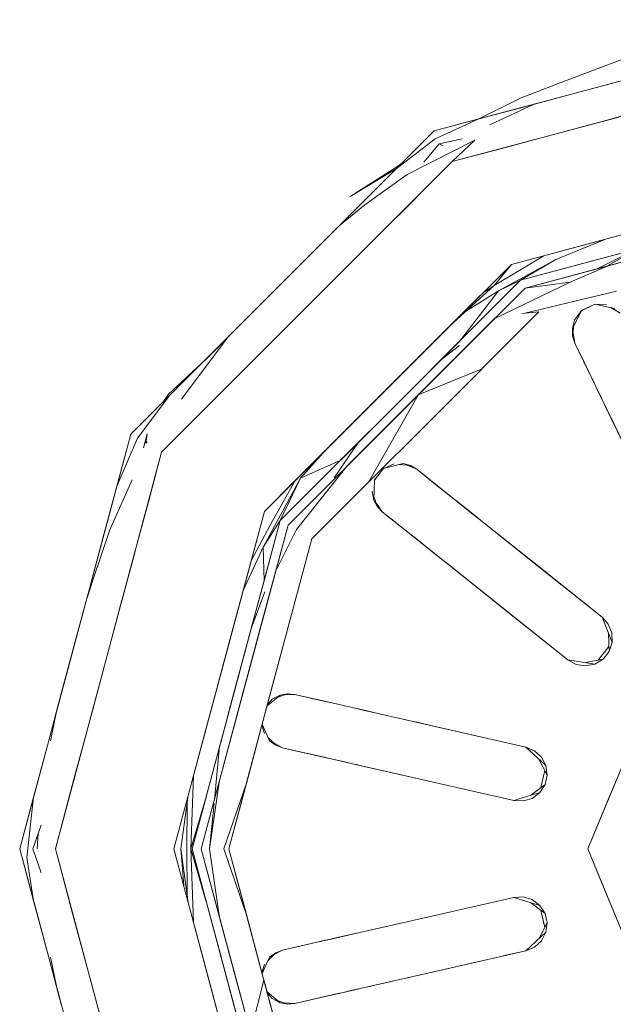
# Model space of a CAD drawing. Header units: millimetres. Extents: x 2 to 902, y -447 to 199.
# Tile 913 of 1056: x 69.3642 to 69.4293, y 146.4075 to 146.5154. Entities that reach past the tile are written whole.
import ezdxf

# ---------------------------------------------------------------- set-up
doc = ezdxf.new("R2010")
doc.units = ezdxf.units.MM
doc.header["$MEASUREMENT"] = 0
doc.layers.add('IFC-Elemento de mobília-Contorno', color=152, linetype='Continuous', lineweight=5)

msp = doc.modelspace()

# ---------------------------------------------------------------- linework, layer by layer
at = {"layer": 'IFC-Elemento de mobília-Contorno', "color": 7, "lineweight": 5}
for p, q in [((69.40964, 146.50323), (69.45509, 146.51541)), ((69.40964, 146.50323), (69.45509, 146.51541)), ((69.4116, 146.49985), (69.45509, 146.5115)), ((69.4116, 146.49985), (69.45509, 146.5115)), ((69.42391, 146.50868), (69.43179, 146.51164)), ((69.42917, 146.50846), (69.43565, 146.5102)), ((69.42917, 146.50846), (69.43565, 146.5102)), ((69.41916, 146.50685), (69.42391, 146.50868)), ((69.42429, 146.50715), (69.42917, 146.50846)), ((69.42429, 146.50715), (69.42917, 146.50846)), ((69.41453, 146.50454), (69.42429, 146.50715)), ((69.41453, 146.50454), (69.41916, 146.50685)), ((69.41941, 146.50584), (69.42429, 146.50715)), ((69.41941, 146.50584), (69.42429, 146.50715)), ((69.41453, 146.50454), (69.41941, 146.50584)), ((69.41453, 146.50454), (69.41941, 146.50584)), ((69.41574, 146.50389), (69.42059, 146.50616)), ((69.41574, 146.50389), (69.42059, 146.50616)), ((69.4279, 146.50421), (69.43334, 146.50568)), ((69.4279, 146.50421), (69.43334, 146.50568)), ((69.40964, 146.50323), (69.41453, 146.50454)), ((69.40964, 146.50323), (69.41453, 146.50454)), ((69.40975, 146.50235), (69.41453, 146.50454)), ((69.40975, 146.50235), (69.41453, 146.50454)), ((69.42247, 146.50276), (69.4279, 146.50421)), ((69.42247, 146.50276), (69.4279, 146.50421)), ((69.37637, 146.46996), (69.40964, 146.50323)), ((69.37637, 146.46996), (69.40964, 146.50323)), ((69.40548, 146.49907), (69.40964, 146.50323)), ((69.40548, 146.49907), (69.40964, 146.50323)), ((69.40546, 146.49905), (69.40975, 146.50235)), ((69.40546, 146.49905), (69.40975, 146.50235)), ((69.40667, 146.49845), (69.41407, 146.50222)), ((69.40667, 146.49845), (69.41407, 146.50222)), ((69.41019, 146.50182), (69.41271, 146.50235)), ((69.41019, 146.50182), (69.41271, 146.50235)), ((69.4116, 146.49985), (69.41407, 146.50222)), ((69.4116, 146.49985), (69.41407, 146.50222)), ((69.41703, 146.5013), (69.42247, 146.50276)), ((69.41703, 146.5013), (69.42247, 146.50276)), ((69.40848, 146.4998), (69.41019, 146.50182)), ((69.40848, 146.4998), (69.41019, 146.50182)), ((69.41019, 146.50182), (69.4106, 146.50158)), ((69.4116, 146.49985), (69.41703, 146.5013)), ((69.4116, 146.49985), (69.41703, 146.5013)), ((69.37975, 146.468), (69.4116, 146.49985)), ((69.37975, 146.468), (69.4116, 146.49985)), ((69.40043, 146.49603), (69.40554, 146.4993)), ((69.40043, 146.49603), (69.40548, 146.49907)), ((69.4013, 146.49489), (69.40548, 146.49907)), ((69.40132, 146.49492), (69.40548, 146.49907)), ((69.40554, 146.4993), (69.40618, 146.49976)), ((69.40204, 146.4951), (69.40667, 146.49845)), ((69.40204, 146.4951), (69.40667, 146.49845)), ((69.4181, 146.48859), (69.45509, 146.4985)), ((69.40363, 146.49189), (69.40761, 146.49586)), ((69.40363, 146.49189), (69.40761, 146.49586)), ((69.4181, 146.48859), (69.44769, 146.49652)), ((69.39924, 146.49284), (69.40204, 146.4951)), ((69.39924, 146.49284), (69.40204, 146.4951)), ((69.41959, 146.48599), (69.45509, 146.4955)), ((69.41959, 146.48599), (69.45509, 146.4955)), ((69.42734, 146.49107), (69.4366, 146.49355)), ((69.42734, 146.49107), (69.4366, 146.49355)), ((69.4191, 146.48686), (69.4431, 146.49329)), ((69.4191, 146.48686), (69.4431, 146.49329)), ((69.4191, 146.48686), (69.44143, 146.49285)), ((69.4191, 146.48686), (69.44143, 146.49285)), ((69.39965, 146.4879), (69.40363, 146.49189)), ((69.39965, 146.4879), (69.40363, 146.49189)), ((69.4191, 146.48686), (69.43709, 146.49168)), ((69.42295, 146.48912), (69.42833, 146.49133)), ((69.4281, 146.48927), (69.43709, 146.49168)), ((69.4281, 146.48927), (69.43709, 146.49168)), ((69.4181, 146.48859), (69.42734, 146.49107)), ((69.4181, 146.48859), (69.42734, 146.49107)), ((69.42749, 146.4881), (69.43186, 146.49028)), ((69.42847, 146.48836), (69.43734, 146.49075)), ((69.42847, 146.48836), (69.43734, 146.49075)), ((69.42847, 146.48836), (69.43201, 146.49032)), ((69.41621, 146.48629), (69.42165, 146.48954)), ((69.41621, 146.48629), (69.42165, 146.48954)), ((69.41667, 146.48569), (69.42295, 146.48912)), ((69.41667, 146.48569), (69.42295, 146.48912)), ((69.4191, 146.48686), (69.4281, 146.48927)), ((69.4191, 146.48686), (69.4281, 146.48927)), ((69.4191, 146.48686), (69.42295, 146.48912)), ((69.4191, 146.48686), (69.42295, 146.48912)), ((69.39101, 146.4615), (69.4181, 146.48859)), ((69.39101, 146.4615), (69.4181, 146.48859)), ((69.41132, 146.48182), (69.4181, 146.48859)), ((69.41132, 146.48182), (69.4181, 146.48859)), ((69.41621, 146.48629), (69.4181, 146.48859)), ((69.41621, 146.48629), (69.4181, 146.48859)), ((69.41959, 146.48599), (69.42847, 146.48836)), ((69.41959, 146.48599), (69.42847, 146.48836)), ((69.42455, 146.48663), (69.42851, 146.48837)), ((69.42455, 146.48663), (69.42851, 146.48837)), ((69.39567, 146.48392), (69.39965, 146.4879)), ((69.39567, 146.48392), (69.39965, 146.4879)), ((69.39361, 146.46), (69.41959, 146.48599)), ((69.39361, 146.46), (69.41959, 146.48599)), ((69.40592, 146.47368), (69.4191, 146.48686)), ((69.40592, 146.47368), (69.4191, 146.48686)), ((69.41132, 146.48182), (69.41621, 146.48629)), ((69.41132, 146.48182), (69.41621, 146.48629)), ((69.4125, 146.48027), (69.4191, 146.48686)), ((69.4125, 146.48027), (69.4191, 146.48686)), ((69.41287, 146.48064), (69.4191, 146.48686)), ((69.4131, 146.4795), (69.41959, 146.48599)), ((69.4131, 146.4795), (69.41959, 146.48599)), ((69.41499, 146.48548), (69.41621, 146.48629)), ((69.41622, 146.48261), (69.42455, 146.48663)), ((69.41625, 146.48263), (69.41959, 146.48599)), ((69.41625, 146.48263), (69.41959, 146.48599)), ((69.41667, 146.48569), (69.4191, 146.48686)), ((69.41667, 146.48569), (69.4191, 146.48686)), ((69.41959, 146.48599), (69.42455, 146.48663)), ((69.4125, 146.48027), (69.41667, 146.48569)), ((69.41308, 146.48343), (69.41667, 146.48569)), ((69.41958, 146.48325), (69.4296, 146.48566)), ((69.41958, 146.48325), (69.4296, 146.48566)), ((69.39169, 146.47995), (69.39567, 146.48392)), ((69.39169, 146.47995), (69.39567, 146.48392)), ((69.42578, 146.48352), (69.42724, 146.48421)), ((69.42578, 146.48352), (69.42724, 146.48421)), ((69.42578, 146.48351), (69.42688, 146.48405)), ((69.42723, 146.48421), (69.42939, 146.48377)), ((69.42723, 146.48421), (69.42939, 146.48377)), ((69.42723, 146.48421), (69.42851, 146.48417)), ((69.42903, 146.48385), (69.43003, 146.48323)), ((69.42903, 146.48384), (69.43003, 146.48323)), ((69.40866, 146.47093), (69.4211, 146.48337)), ((69.40866, 146.47093), (69.4211, 146.48337)), ((69.41388, 146.48028), (69.41625, 146.48263)), ((69.41388, 146.48028), (69.41625, 146.48263)), ((69.41619, 146.48258), (69.41625, 146.48263)), ((69.41619, 146.48258), (69.41625, 146.48263)), ((69.41924, 146.48322), (69.4211, 146.48337)), ((69.41958, 146.48325), (69.4211, 146.48337)), ((69.42478, 146.48156), (69.42578, 146.48351)), ((69.42478, 146.48156), (69.42578, 146.48351)), ((69.42502, 146.48249), (69.42578, 146.48352)), ((69.42502, 146.48249), (69.42578, 146.48352)), ((69.38469, 146.47828), (69.38884, 146.48244)), ((69.38469, 146.47828), (69.38884, 146.48244)), ((69.40455, 146.47504), (69.41132, 146.48182)), ((69.40455, 146.47504), (69.41132, 146.48182)), ((69.42478, 146.48156), (69.42502, 146.48249)), ((69.42478, 146.48156), (69.42502, 146.48249)), ((69.42478, 146.48156), (69.42481, 146.48071)), ((69.42478, 146.48156), (69.42481, 146.48071)), ((69.42481, 146.48071), (69.42495, 146.48191)), ((69.42481, 146.48071), (69.42495, 146.4819)), ((69.38194, 146.47383), (69.38693, 146.48051)), ((69.38194, 146.47383), (69.38692, 146.4805)), ((69.42481, 146.48071), (69.42506, 146.47996)), ((69.42481, 146.48071), (69.42506, 146.47996)), ((69.42486, 146.4811), (69.42506, 146.47996)), ((69.42486, 146.4811), (69.42506, 146.47996)), ((69.40592, 146.47368), (69.4125, 146.48027)), ((69.40592, 146.47368), (69.4125, 146.48027)), ((69.4066, 146.47299), (69.4131, 146.4795)), ((69.4066, 146.47299), (69.4131, 146.4795)), ((69.41037, 146.47813), (69.41241, 146.47969)), ((69.42506, 146.47996), (69.42716, 146.4756)), ((69.42506, 146.47996), (69.42611, 146.47778)), ((69.42506, 146.47996), (69.42649, 146.47699)), ((69.42506, 146.47996), (69.42584, 146.47834)), ((69.42506, 146.47996), (69.42611, 146.47778)), ((69.42506, 146.47996), (69.42716, 146.4756)), ((69.42506, 146.47996), (69.42649, 146.47699)), ((69.42506, 146.47996), (69.42584, 146.47834)), ((69.42584, 146.47834), (69.42655, 146.47686)), ((69.42584, 146.47834), (69.42655, 146.47686)), ((69.38049, 146.47435), (69.38469, 146.47828)), ((69.42611, 146.47778), (69.42716, 146.4756)), ((69.42611, 146.47778), (69.42716, 146.4756)), ((69.40788, 146.47427), (69.41488, 146.47715)), ((69.38373, 146.47199), (69.38771, 146.47596)), ((69.38373, 146.47199), (69.38771, 146.47596)), ((69.42692, 146.47609), (69.42703, 146.47586)), ((69.42692, 146.47608), (69.42703, 146.47586)), ((69.42697, 146.476), (69.42703, 146.47586)), ((69.42703, 146.47586), (69.42716, 146.4756)), ((69.42703, 146.47586), (69.42707, 146.47579)), ((69.42703, 146.47586), (69.42757, 146.47475)), ((69.42703, 146.47586), (69.42757, 146.47475)), ((69.42716, 146.4756), (69.4275, 146.47489)), ((69.42716, 146.4756), (69.4275, 146.47489)), ((69.37712, 146.46952), (69.38053, 146.47412)), ((69.37712, 146.46952), (69.38053, 146.47412)), ((69.37987, 146.47346), (69.38049, 146.47435)), ((69.39778, 146.46828), (69.40455, 146.47504)), ((69.39778, 146.46828), (69.40455, 146.47504)), ((69.40244, 146.46471), (69.40787, 146.47426)), ((69.4275, 146.47489), (69.42794, 146.47397)), ((69.4275, 146.47489), (69.42794, 146.47397)), ((69.42757, 146.47475), (69.4282, 146.47343)), ((69.42757, 146.47475), (69.42847, 146.47288)), ((69.42757, 146.47475), (69.4282, 146.47343)), ((69.39274, 146.4605), (69.40592, 146.47368)), ((69.39274, 146.4605), (69.40592, 146.47368)), ((69.39933, 146.46709), (69.40592, 146.47368)), ((69.39933, 146.46709), (69.40592, 146.47368)), ((69.4001, 146.4665), (69.4066, 146.47299)), ((69.4001, 146.4665), (69.4066, 146.47299)), ((69.42794, 146.47397), (69.42855, 146.47271)), ((69.42794, 146.47397), (69.42847, 146.47288)), ((69.42811, 146.47364), (69.42839, 146.47304)), ((69.4282, 146.47343), (69.42891, 146.47198)), ((69.4282, 146.47343), (69.42891, 146.47198)), ((69.42839, 146.47305), (69.42904, 146.47168)), ((69.42839, 146.47305), (69.42904, 146.47168)), ((69.37975, 146.468), (69.38373, 146.47199)), ((69.37975, 146.468), (69.38373, 146.47199)), ((69.42891, 146.47198), (69.43262, 146.46425)), ((69.42891, 146.47198), (69.43262, 146.46425)), ((69.40244, 146.46471), (69.40866, 146.47093)), ((69.40244, 146.46471), (69.40866, 146.47093)), ((69.42904, 146.47168), (69.43269, 146.46411)), ((69.42904, 146.47168), (69.43269, 146.46411)), ((69.36419, 146.42451), (69.37637, 146.46996)), ((69.36419, 146.42451), (69.37637, 146.46996)), ((69.37484, 146.46427), (69.37637, 146.46996)), ((69.37484, 146.46427), (69.37637, 146.46996)), ((69.37777, 146.46847), (69.37815, 146.47001)), ((69.37777, 146.46847), (69.37815, 146.47001)), ((69.37802, 146.469), (69.37815, 146.47001)), ((69.37802, 146.469), (69.37815, 146.47001)), ((69.37484, 146.46427), (69.37712, 146.46952)), ((69.37484, 146.46427), (69.37712, 146.46952)), ((69.37802, 146.469), (69.37817, 146.46915)), ((69.37802, 146.469), (69.37817, 146.46914)), ((69.39868, 146.46517), (69.40133, 146.46909)), ((69.3681, 146.42451), (69.37975, 146.468)), ((69.3681, 146.42451), (69.37975, 146.468)), ((69.3783, 146.46256), (69.37975, 146.468)), ((69.3783, 146.46256), (69.37975, 146.468)), ((69.39439, 146.46489), (69.39778, 146.46828)), ((69.39439, 146.46489), (69.39778, 146.46828)), ((69.39496, 146.46515), (69.39778, 146.46828)), ((69.39496, 146.46515), (69.39778, 146.46828)), ((69.39274, 146.4605), (69.39933, 146.46709)), ((69.39274, 146.4605), (69.39933, 146.46709)), ((69.39274, 146.4605), (69.39933, 146.46709)), ((69.39454, 146.45952), (69.4001, 146.4665)), ((69.39454, 146.45952), (69.4001, 146.4665)), ((69.39496, 146.46515), (69.39933, 146.46709)), ((69.40408, 146.46621), (69.40622, 146.46676)), ((69.40408, 146.46621), (69.40622, 146.46676)), ((69.40409, 146.46621), (69.40525, 146.46672)), ((69.40409, 146.46621), (69.40525, 146.46672)), ((69.40583, 146.46666), (69.40704, 146.46654)), ((69.40583, 146.46666), (69.40704, 146.46654)), ((69.40622, 146.46676), (69.40704, 146.46654)), ((69.40622, 146.46676), (69.40704, 146.46654)), ((69.40665, 146.46658), (69.40771, 146.46613)), ((69.40665, 146.46658), (69.40771, 146.46613)), ((69.40704, 146.46654), (69.40771, 146.46613)), ((69.40704, 146.46654), (69.40771, 146.46613)), ((69.40308, 146.46496), (69.40409, 146.46621)), ((69.40308, 146.46496), (69.40409, 146.46621)), ((69.40308, 146.46495), (69.4037, 146.46573)), ((69.40771, 146.46613), (69.4115, 146.46311)), ((69.40771, 146.46613), (69.4096, 146.46461)), ((69.40771, 146.46613), (69.4096, 146.46461)), ((69.40771, 146.46613), (69.4115, 146.46311)), ((69.37404, 146.4594), (69.37653, 146.46496)), ((69.37404, 146.4594), (69.37653, 146.46496)), ((69.39089, 146.45757), (69.39496, 146.46515)), ((69.39089, 146.45757), (69.39496, 146.46515)), ((69.39101, 146.4615), (69.39439, 146.46489)), ((69.39101, 146.4615), (69.39439, 146.46489)), ((69.39168, 146.46006), (69.39439, 146.46489)), ((69.39168, 146.46006), (69.39439, 146.46489)), ((69.39274, 146.4605), (69.39496, 146.46515)), ((69.39274, 146.4605), (69.39496, 146.46515)), ((69.39622, 146.45849), (69.40244, 146.46471)), ((69.39622, 146.45849), (69.40244, 146.46471)), ((69.40302, 146.46275), (69.40308, 146.46495)), ((69.40302, 146.46275), (69.40308, 146.46495)), ((69.4096, 146.46461), (69.4115, 146.46311)), ((69.4096, 146.46461), (69.4115, 146.46311)), ((69.37332, 146.45859), (69.37484, 146.46427)), ((69.37332, 146.45859), (69.37484, 146.46427)), ((69.40284, 146.46371), (69.40302, 146.46275)), ((69.40284, 146.46371), (69.40302, 146.46275)), ((69.41055, 146.46387), (69.41127, 146.46329)), ((69.41055, 146.46386), (69.41127, 146.46329)), ((69.41127, 146.46329), (69.41223, 146.46252)), ((69.41127, 146.46329), (69.41337, 146.46161)), ((69.41127, 146.46329), (69.41223, 146.46252)), ((69.41127, 146.46329), (69.41291, 146.46198)), ((69.37678, 146.45693), (69.3783, 146.46256)), ((69.37678, 146.45693), (69.3783, 146.46256)), ((69.40302, 146.46275), (69.40342, 146.46201)), ((69.40302, 146.46275), (69.40342, 146.46201)), ((69.40303, 146.46315), (69.40342, 146.46201)), ((69.40303, 146.46315), (69.40342, 146.46201)), ((69.4033, 146.46237), (69.40397, 146.46144)), ((69.4033, 146.46237), (69.40397, 146.46144)), ((69.4115, 146.46311), (69.41211, 146.46262)), ((69.4115, 146.46311), (69.41211, 146.46262)), ((69.41211, 146.46262), (69.41416, 146.46098)), ((69.41211, 146.46262), (69.41298, 146.46192)), ((69.41211, 146.46262), (69.41291, 146.46198)), ((69.41223, 146.46252), (69.41266, 146.46218)), ((69.41223, 146.46252), (69.41266, 146.46217)), ((69.41223, 146.46252), (69.41242, 146.46238)), ((69.41268, 146.46216), (69.41434, 146.46084)), ((69.38109, 146.42451), (69.39101, 146.4615)), ((69.38109, 146.42451), (69.39101, 146.4615)), ((69.38919, 146.45473), (69.39101, 146.4615)), ((69.38919, 146.45473), (69.39101, 146.4615)), ((69.40342, 146.46201), (69.40397, 146.46144)), ((69.40342, 146.46201), (69.40397, 146.46144)), ((69.40397, 146.46144), (69.40776, 146.45841)), ((69.40397, 146.46144), (69.40586, 146.45993)), ((69.40397, 146.46144), (69.40679, 146.45919)), ((69.40397, 146.46144), (69.40538, 146.46032)), ((69.40397, 146.46144), (69.40586, 146.45993)), ((69.40397, 146.46144), (69.40776, 146.45841)), ((69.40397, 146.46144), (69.40679, 146.45919)), ((69.40397, 146.46144), (69.40538, 146.46032)), ((69.41283, 146.46204), (69.41385, 146.46123)), ((69.41291, 146.46198), (69.41385, 146.46123)), ((69.41301, 146.4619), (69.41337, 146.46161)), ((69.41301, 146.4619), (69.41337, 146.46161)), ((69.41337, 146.46161), (69.41438, 146.4608)), ((69.41337, 146.46161), (69.41489, 146.46039)), ((69.41337, 146.46161), (69.41438, 146.4608)), ((69.41385, 146.46123), (69.41489, 146.46039)), ((69.41385, 146.46123), (69.41489, 146.46039)), ((69.3841, 146.42451), (69.39361, 146.46)), ((69.3841, 146.42451), (69.39361, 146.46)), ((69.38792, 146.4425), (69.39274, 146.4605)), ((69.38792, 146.4425), (69.39274, 146.4605)), ((69.38956, 146.4561), (69.39168, 146.46006)), ((69.38956, 146.4561), (69.39168, 146.46006)), ((69.39086, 146.44976), (69.39361, 146.46)), ((69.39086, 146.44976), (69.39361, 146.46)), ((69.39089, 146.45757), (69.39274, 146.4605)), ((69.39089, 146.45757), (69.39274, 146.4605)), ((69.39098, 146.45391), (69.39274, 146.4605)), ((69.39098, 146.45391), (69.39274, 146.4605)), ((69.40521, 146.46044), (69.40679, 146.45919)), ((69.40521, 146.46044), (69.40679, 146.45919)), ((69.41489, 146.46039), (69.42146, 146.45516)), ((69.41489, 146.46039), (69.42134, 146.45526)), ((69.41489, 146.46039), (69.42146, 146.45516)), ((69.3722, 146.45398), (69.37407, 146.45948)), ((69.3722, 146.45398), (69.37407, 146.45948)), ((69.39229, 146.45508), (69.39454, 146.45952)), ((69.40679, 146.45919), (69.40753, 146.4586)), ((69.40679, 146.45919), (69.4109, 146.45591)), ((69.40679, 146.45919), (69.40753, 146.4586)), ((69.40679, 146.45919), (69.40837, 146.45792)), ((69.3718, 146.45291), (69.37332, 146.45859)), ((69.3718, 146.45291), (69.37332, 146.45859)), ((69.39166, 146.4415), (69.39622, 146.45849)), ((69.39166, 146.4415), (69.39622, 146.45849)), ((69.39359, 146.4487), (69.39622, 146.45849)), ((69.39359, 146.4487), (69.39622, 146.45849)), ((69.40753, 146.4586), (69.4085, 146.45783)), ((69.40753, 146.4586), (69.4085, 146.45783)), ((69.40753, 146.4586), (69.40837, 146.45792)), ((69.40776, 146.45841), (69.40837, 146.45792)), ((69.40776, 146.45841), (69.40837, 146.45792)), ((69.40837, 146.45792), (69.40916, 146.45729)), ((69.40837, 146.45792), (69.40916, 146.45729)), ((69.4085, 146.45783), (69.40964, 146.45692)), ((69.4085, 146.45783), (69.40964, 146.45692)), ((69.37538, 146.45169), (69.37684, 146.45712)), ((69.37538, 146.45169), (69.37684, 146.45712)), ((69.38869, 146.45285), (69.39089, 146.45757)), ((69.39089, 146.45757), (69.39098, 146.45392)), ((69.40916, 146.45729), (69.41011, 146.45654)), ((69.40916, 146.45729), (69.41011, 146.45654)), ((69.40964, 146.45692), (69.4109, 146.45591)), ((69.40964, 146.45692), (69.4109, 146.45591)), ((69.41907, 146.45706), (69.42134, 146.45526)), ((69.41907, 146.45706), (69.42134, 146.45526)), ((69.41011, 146.45654), (69.41115, 146.45571)), ((69.41011, 146.45654), (69.41115, 146.45571)), ((69.4109, 146.45591), (69.4176, 146.45057)), ((69.4109, 146.45591), (69.4176, 146.45057)), ((69.41115, 146.45571), (69.41772, 146.45046)), ((69.41115, 146.45571), (69.4176, 146.45057)), ((69.41115, 146.45571), (69.41772, 146.45046)), ((69.41961, 146.45663), (69.42134, 146.45526)), ((69.38738, 146.44796), (69.38919, 146.45473)), ((69.38738, 146.44796), (69.38919, 146.45473)), ((69.42134, 146.45526), (69.42804, 146.44992)), ((69.42134, 146.45526), (69.42602, 146.45153)), ((69.42146, 146.45516), (69.42804, 146.44992)), ((69.42146, 146.45516), (69.42804, 146.44992)), ((69.37157, 146.45205), (69.3722, 146.45398)), ((69.37157, 146.45205), (69.3722, 146.45398)), ((69.38921, 146.44733), (69.39098, 146.45391)), ((69.38921, 146.44733), (69.39098, 146.45391)), ((69.41292, 146.45429), (69.4176, 146.45057)), ((69.37028, 146.44723), (69.3718, 146.45291)), ((69.37028, 146.44723), (69.3718, 146.45291)), ((69.38957, 146.44868), (69.39107, 146.45268)), ((69.37392, 146.44625), (69.3754, 146.45179)), ((69.37392, 146.44625), (69.3754, 146.45179)), ((69.38979, 146.44951), (69.39018, 146.45093)), ((69.38979, 146.44951), (69.39018, 146.45093)), ((69.4176, 146.45057), (69.4243, 146.44523)), ((69.4176, 146.45057), (69.4243, 146.44523)), ((69.41772, 146.45046), (69.4243, 146.44523)), ((69.41772, 146.45046), (69.4243, 146.44523)), ((69.38645, 146.43701), (69.38979, 146.44951)), ((69.38645, 146.43701), (69.38979, 146.44951)), ((69.38812, 146.43953), (69.39086, 146.44976)), ((69.38812, 146.43953), (69.39086, 146.44976)), ((69.42804, 146.44992), (69.42914, 146.44714)), ((69.42804, 146.44992), (69.42872, 146.44914)), ((69.42804, 146.44992), (69.42872, 146.44914)), ((69.42804, 146.44992), (69.42914, 146.44714)), ((69.38674, 146.43811), (69.3896, 146.44878)), ((69.38674, 146.4381), (69.3896, 146.44878)), ((69.39097, 146.43889), (69.39359, 146.4487)), ((69.39097, 146.43889), (69.39359, 146.4487)), ((69.42872, 146.44914), (69.4291, 146.44819)), ((69.42872, 146.44914), (69.4291, 146.44819)), ((69.42875, 146.44812), (69.4288, 146.44615)), ((69.42875, 146.44812), (69.4288, 146.44615)), ((69.4291, 146.44819), (69.42914, 146.44714)), ((69.4291, 146.44819), (69.42914, 146.44714)), ((69.36875, 146.44155), (69.37028, 146.44723)), ((69.36875, 146.44155), (69.37028, 146.44723)), ((69.38581, 146.44209), (69.38738, 146.44796)), ((69.38581, 146.44209), (69.38738, 146.44796)), ((69.38768, 146.44163), (69.38921, 146.44733)), ((69.38768, 146.44163), (69.38921, 146.44733)), ((69.4288, 146.44615), (69.42914, 146.44714)), ((69.4288, 146.44615), (69.42914, 146.44714)), ((69.37219, 146.43978), (69.37392, 146.44625)), ((69.37219, 146.43978), (69.37392, 146.44625)), ((69.42759, 146.44521), (69.42879, 146.4467)), ((69.42759, 146.44521), (69.42879, 146.4467)), ((69.42814, 146.44532), (69.4288, 146.44615)), ((69.42814, 146.44532), (69.4288, 146.44615)), ((69.4243, 146.44523), (69.42725, 146.44477)), ((69.4243, 146.44523), (69.4252, 146.44473)), ((69.4243, 146.44523), (69.4252, 146.44473)), ((69.4243, 146.44523), (69.42725, 146.44477)), ((69.4243, 146.44523), (69.4252, 146.44473)), ((69.42621, 146.44494), (69.42814, 146.44532)), ((69.42621, 146.44493), (69.42814, 146.44532)), ((69.42725, 146.44477), (69.42814, 146.44532)), ((69.42725, 146.44477), (69.42814, 146.44532)), ((69.4252, 146.44473), (69.42622, 146.44457)), ((69.4252, 146.44473), (69.42622, 146.44457)), ((69.42622, 146.44457), (69.42725, 146.44477)), ((69.42622, 146.44457), (69.42725, 146.44477)), ((69.42647, 146.42451), (69.43486, 146.44474)), ((69.42647, 146.42451), (69.43486, 146.44474)), ((69.3831, 146.42451), (69.38792, 146.4425)), ((69.3831, 146.42451), (69.38792, 146.4425)), ((69.38424, 146.43623), (69.38581, 146.44209)), ((69.38424, 146.43623), (69.38581, 146.44209)), ((69.38615, 146.43591), (69.38768, 146.44163)), ((69.38615, 146.43591), (69.38768, 146.44163)), ((69.36723, 146.43586), (69.36875, 146.44155)), ((69.36723, 146.43586), (69.36875, 146.44155)), ((69.38939, 146.433), (69.39166, 146.4415)), ((69.38939, 146.433), (69.39166, 146.4415)), ((69.39131, 146.44019), (69.39273, 146.44137)), ((69.39131, 146.44019), (69.39273, 146.44137)), ((69.39135, 146.44032), (69.39186, 146.44091)), ((69.39135, 146.44031), (69.39186, 146.44091)), ((69.39186, 146.44091), (69.39273, 146.44137)), ((69.39186, 146.44091), (69.39273, 146.44137)), ((69.39242, 146.44111), (69.39356, 146.44152)), ((69.39242, 146.44111), (69.39356, 146.44152)), ((69.39273, 146.44137), (69.39356, 146.44152)), ((69.39273, 146.44137), (69.39356, 146.44152)), ((69.39322, 146.44139), (69.39434, 146.44145)), ((69.39322, 146.44139), (69.39434, 146.44145)), ((69.39356, 146.44152), (69.39434, 146.44145)), ((69.39356, 146.44152), (69.39434, 146.44145)), ((69.39434, 146.44145), (69.3967, 146.4409)), ((69.39434, 146.44145), (69.39907, 146.44037)), ((69.39434, 146.44145), (69.39907, 146.44037)), ((69.39434, 146.44145), (69.3967, 146.4409)), ((69.3967, 146.4409), (69.39907, 146.44037)), ((69.3967, 146.4409), (69.39907, 146.44037)), ((69.36757, 146.43637), (69.36823, 146.43958)), ((69.36757, 146.43637), (69.36823, 146.43958)), ((69.37014, 146.43214), (69.37219, 146.43978)), ((69.37014, 146.43214), (69.37219, 146.43978)), ((69.38611, 146.43202), (69.38812, 146.43953)), ((69.38611, 146.43202), (69.38812, 146.43953)), ((69.39907, 146.44037), (69.39983, 146.44019)), ((69.39907, 146.44037), (69.39983, 146.44019)), ((69.39983, 146.44019), (69.40082, 146.43996)), ((69.39983, 146.44019), (69.40082, 146.43996)), ((69.40082, 146.43996), (69.40215, 146.43966)), ((69.40082, 146.43996), (69.40227, 146.43964)), ((69.40082, 146.43996), (69.402, 146.4397)), ((69.40111, 146.4399), (69.4033, 146.4394)), ((69.40186, 146.43973), (69.4033, 146.4394)), ((69.402, 146.4397), (69.4033, 146.4394)), ((69.38904, 146.43169), (69.39097, 146.43889)), ((69.38904, 146.43169), (69.39097, 146.43889)), ((69.4033, 146.4394), (69.41149, 146.43753)), ((69.4033, 146.4394), (69.41134, 146.43756)), ((69.4033, 146.4394), (69.41149, 146.43753)), ((69.40739, 146.43847), (69.41134, 146.43756)), ((69.40739, 146.43847), (69.41134, 146.43756)), ((69.39075, 146.43809), (69.39101, 146.43715)), ((69.39077, 146.43817), (69.39159, 146.43637)), ((69.39077, 146.43817), (69.39159, 146.43637)), ((69.41134, 146.43756), (69.41969, 146.43566)), ((69.41149, 146.43753), (69.41969, 146.43566)), ((69.41149, 146.43753), (69.41969, 146.43566)), ((69.38267, 146.43037), (69.38424, 146.43623)), ((69.38267, 146.43037), (69.38424, 146.43623)), ((69.38623, 146.43619), (69.38645, 146.43701)), ((69.38623, 146.43619), (69.38645, 146.43701)), ((69.39143, 146.43672), (69.39227, 146.43587)), ((69.39143, 146.43672), (69.39227, 146.43587)), ((69.39159, 146.43637), (69.39227, 146.43587)), ((69.39159, 146.43637), (69.39227, 146.43587)), ((69.36571, 146.43018), (69.36723, 146.43586)), ((69.36571, 146.43018), (69.36723, 146.43586)), ((69.38462, 146.43021), (69.38615, 146.43591)), ((69.38462, 146.43021), (69.38615, 146.43591)), ((69.38554, 146.4299), (69.38611, 146.43577)), ((69.39199, 146.43616), (69.39301, 146.4356)), ((69.39199, 146.43615), (69.39301, 146.4356)), ((69.39227, 146.43587), (69.39301, 146.4356)), ((69.39227, 146.43587), (69.39301, 146.4356)), ((69.39301, 146.4356), (69.39773, 146.43452)), ((69.39301, 146.4356), (69.39537, 146.43505)), ((69.39301, 146.4356), (69.39652, 146.4348)), ((69.39301, 146.4356), (69.39476, 146.4352)), ((69.39301, 146.4356), (69.39537, 146.43505)), ((69.39301, 146.4356), (69.39773, 146.43452)), ((69.39301, 146.4356), (69.39652, 146.4348)), ((69.39301, 146.4356), (69.39476, 146.4352)), ((69.39476, 146.4352), (69.39652, 146.4348)), ((69.39476, 146.4352), (69.39652, 146.4348)), ((69.41969, 146.43566), (69.42064, 146.43526)), ((69.41969, 146.43566), (69.42188, 146.43364)), ((69.41969, 146.43566), (69.42064, 146.43526)), ((69.41969, 146.43566), (69.42188, 146.43364)), ((69.42064, 146.43526), (69.4214, 146.43456)), ((69.42064, 146.43526), (69.4214, 146.43456)), ((69.39537, 146.43505), (69.39773, 146.43452)), ((69.39537, 146.43505), (69.39773, 146.43452)), ((69.39652, 146.4348), (69.39745, 146.43458)), ((69.39652, 146.4348), (69.39865, 146.43431)), ((69.39652, 146.4348), (69.39745, 146.43458)), ((69.39745, 146.43458), (69.39865, 146.43431)), ((69.39745, 146.43458), (69.39865, 146.43431)), ((69.39773, 146.43452), (69.3985, 146.43434)), ((69.39773, 146.43452), (69.3985, 146.43434)), ((69.3985, 146.43434), (69.39949, 146.43412)), ((69.3985, 146.43434), (69.39979, 146.43405)), ((69.3985, 146.43434), (69.39949, 146.43412)), ((69.39865, 146.43431), (69.39951, 146.43412)), ((69.39865, 146.43431), (69.39951, 146.43411)), ((69.39865, 146.43431), (69.40066, 146.43385)), ((69.39949, 146.43412), (69.39951, 146.43411)), ((69.39949, 146.43412), (69.40066, 146.43385)), ((69.39949, 146.43412), (69.40066, 146.43385)), ((69.42111, 146.43435), (69.42202, 146.43259)), ((69.42111, 146.43435), (69.42202, 146.43259)), ((69.4214, 146.43456), (69.42188, 146.43364)), ((69.4214, 146.43456), (69.42188, 146.43364)), ((69.38711, 146.42451), (69.38939, 146.433)), ((69.38711, 146.42451), (69.38939, 146.433)), ((69.38939, 146.433), (69.3894, 146.43303)), ((69.38939, 146.433), (69.3894, 146.43303)), ((69.40066, 146.43385), (69.40197, 146.43355)), ((69.40066, 146.43385), (69.40165, 146.43363)), ((69.40066, 146.43385), (69.40197, 146.43355)), ((69.40094, 146.43379), (69.40165, 146.43363)), ((69.40097, 146.43378), (69.40165, 146.43363)), ((69.40118, 146.43373), (69.40165, 146.43363)), ((69.40118, 146.43373), (69.40165, 146.43363)), ((69.40165, 146.43363), (69.40569, 146.4327)), ((69.40165, 146.43363), (69.41016, 146.43168)), ((69.40165, 146.43363), (69.40569, 146.4327)), ((69.40197, 146.43355), (69.41016, 146.43168)), ((69.40197, 146.43355), (69.41016, 146.43168)), ((69.42134, 146.43123), (69.42176, 146.43309)), ((69.42134, 146.43123), (69.42176, 146.43309)), ((69.42188, 146.43364), (69.42202, 146.43259)), ((69.42188, 146.43364), (69.42202, 146.43259)), ((69.3681, 146.42451), (69.37014, 146.43214)), ((69.3681, 146.42451), (69.37014, 146.43214)), ((69.38294, 146.42451), (69.38325, 146.43253)), ((69.3841, 146.42451), (69.38611, 146.43202)), ((69.3841, 146.42451), (69.38611, 146.43202)), ((69.38501, 146.42451), (69.38611, 146.43203)), ((69.38501, 146.42451), (69.38611, 146.43203)), ((69.42178, 146.43157), (69.42202, 146.43259)), ((69.42178, 146.43157), (69.42202, 146.43259)), ((69.42857, 146.42956), (69.42962, 146.43209)), ((69.42857, 146.42956), (69.42962, 146.43209)), ((69.38658, 146.42451), (69.38904, 146.43171)), ((69.38658, 146.42451), (69.38904, 146.4317)), ((69.38711, 146.42451), (69.38904, 146.43169)), ((69.38711, 146.42451), (69.38904, 146.43169)), ((69.41016, 146.43168), (69.41835, 146.42981)), ((69.41016, 146.43168), (69.41835, 146.42981)), ((69.42019, 146.43037), (69.42178, 146.43157)), ((69.42019, 146.43037), (69.42178, 146.43157)), ((69.42121, 146.43068), (69.42178, 146.43157)), ((69.42121, 146.43068), (69.42178, 146.43157)), ((69.36419, 146.42451), (69.36571, 146.43018)), ((69.36419, 146.42451), (69.36571, 146.43018)), ((69.36499, 146.42355), (69.36571, 146.43018)), ((69.36499, 146.42355), (69.36571, 146.43018)), ((69.38109, 146.42451), (69.38267, 146.43037)), ((69.38109, 146.42451), (69.38267, 146.43037)), ((69.38186, 146.42451), (69.38267, 146.43038)), ((69.38186, 146.42451), (69.38267, 146.43038)), ((69.38294, 146.42451), (69.38463, 146.43022)), ((69.38294, 146.42451), (69.38463, 146.43022)), ((69.3831, 146.42451), (69.38462, 146.43021)), ((69.3831, 146.42451), (69.38462, 146.43021)), ((69.3831, 146.42451), (69.38462, 146.43021)), ((69.3831, 146.42451), (69.38462, 146.43019)), ((69.41835, 146.42981), (69.42121, 146.43068)), ((69.41835, 146.42981), (69.42121, 146.43068)), ((69.41835, 146.42981), (69.41938, 146.42976)), ((69.41835, 146.42981), (69.41938, 146.42976)), ((69.41835, 146.42981), (69.41938, 146.42976)), ((69.41938, 146.42976), (69.42037, 146.43005)), ((69.41938, 146.42976), (69.42037, 146.43005)), ((69.42037, 146.43005), (69.42121, 146.43068)), ((69.42037, 146.43005), (69.42121, 146.43068)), ((69.38251, 146.42451), (69.38254, 146.42944)), ((69.38501, 146.42451), (69.3855, 146.42947)), ((69.42647, 146.42451), (69.42857, 146.42956)), ((69.42647, 146.42451), (69.42857, 146.42956)), ((69.36564, 146.42451), (69.36655, 146.4271)), ((69.36564, 146.42451), (69.36655, 146.4271)), ((69.36609, 146.42451), (69.36623, 146.42618)), ((69.36419, 146.42451), (69.37484, 146.38472)), ((69.36419, 146.42451), (69.36571, 146.41882)), ((69.36419, 146.42451), (69.37484, 146.38472)), ((69.36419, 146.42451), (69.36571, 146.41882)), ((69.36564, 146.42451), (69.36655, 146.42189)), ((69.36564, 146.42451), (69.36655, 146.42189)), ((69.3681, 146.42451), (69.37014, 146.41686)), ((69.3681, 146.42451), (69.37975, 146.381)), ((69.3681, 146.42451), (69.37014, 146.41686)), ((69.3681, 146.42451), (69.37975, 146.381)), ((69.38109, 146.42451), (69.39101, 146.3875)), ((69.38109, 146.42451), (69.38267, 146.41864)), ((69.38109, 146.42451), (69.39101, 146.3875)), ((69.38109, 146.42451), (69.38267, 146.41864)), ((69.38186, 146.42451), (69.38267, 146.41864)), ((69.38186, 146.42451), (69.38217, 146.42048)), ((69.38186, 146.42451), (69.38267, 146.41864)), ((69.38251, 146.42451), (69.38254, 146.41956)), ((69.38294, 146.42451), (69.38465, 146.41871)), ((69.38294, 146.42451), (69.38462, 146.41879)), ((69.38294, 146.42451), (69.38325, 146.41647)), ((69.3831, 146.42451), (69.38462, 146.41879)), ((69.3831, 146.42451), (69.38792, 146.4065)), ((69.3831, 146.42451), (69.38992, 146.39903)), ((69.3831, 146.42451), (69.38628, 146.4126)), ((69.3831, 146.42451), (69.38462, 146.41879)), ((69.3831, 146.42451), (69.38792, 146.4065)), ((69.3831, 146.42451), (69.38992, 146.39903)), ((69.3831, 146.42451), (69.38628, 146.4126)), ((69.3841, 146.42451), (69.38611, 146.41699)), ((69.3841, 146.42451), (69.39361, 146.389)), ((69.3841, 146.42451), (69.38611, 146.41699)), ((69.3841, 146.42451), (69.39361, 146.389)), ((69.38501, 146.42451), (69.38611, 146.41699)), ((69.38501, 146.42451), (69.38611, 146.41699)), ((69.38658, 146.42451), (69.38904, 146.41729)), ((69.38658, 146.42451), (69.38904, 146.41729)), ((69.38711, 146.42451), (69.38904, 146.41731)), ((69.38711, 146.42451), (69.38939, 146.416)), ((69.38711, 146.42451), (69.38904, 146.41731)), ((69.38711, 146.42451), (69.38939, 146.416)), ((69.42647, 146.42451), (69.43157, 146.4122)), ((69.42647, 146.42451), (69.42857, 146.41945)), ((69.42647, 146.42451), (69.43157, 146.41219)), ((69.42647, 146.42451), (69.42857, 146.41945)), ((69.36499, 146.42355), (69.36571, 146.41882)), ((69.36499, 146.42355), (69.36571, 146.41882)), ((69.41016, 146.41732), (69.41835, 146.41919)), ((69.41016, 146.41732), (69.41835, 146.41919)), ((69.41835, 146.41919), (69.41938, 146.41924)), ((69.41835, 146.41919), (69.41938, 146.41924)), ((69.41835, 146.41919), (69.41938, 146.41924)), ((69.41835, 146.41919), (69.42121, 146.41832)), ((69.41835, 146.41919), (69.42121, 146.41832)), ((69.41938, 146.41924), (69.42038, 146.41895)), ((69.41938, 146.41924), (69.42038, 146.41895)), ((69.42038, 146.41895), (69.42121, 146.41832)), ((69.42038, 146.41895), (69.42121, 146.41832)), ((69.42857, 146.41945), (69.42962, 146.41691)), ((69.42857, 146.41945), (69.42962, 146.41691)), ((69.36571, 146.41882), (69.36723, 146.41314)), ((69.36571, 146.41882), (69.36723, 146.41314)), ((69.38267, 146.41864), (69.38424, 146.41277)), ((69.38267, 146.41864), (69.38424, 146.41277)), ((69.38462, 146.41879), (69.38615, 146.41309)), ((69.38462, 146.41879), (69.38615, 146.41309)), ((69.42019, 146.41864), (69.42178, 146.41744)), ((69.42019, 146.41864), (69.42178, 146.41744)), ((69.42121, 146.41832), (69.42178, 146.41744)), ((69.42121, 146.41832), (69.42178, 146.41744)), ((69.37014, 146.41686), (69.37219, 146.40922)), ((69.37014, 146.41686), (69.37219, 146.40922)), ((69.38611, 146.41699), (69.38812, 146.40948)), ((69.38611, 146.41699), (69.38812, 146.40948)), ((69.38904, 146.41731), (69.39097, 146.41011)), ((69.38904, 146.41731), (69.39097, 146.41011)), ((69.40197, 146.41545), (69.41016, 146.41732)), ((69.40197, 146.41545), (69.41016, 146.41732)), ((69.42134, 146.41777), (69.42176, 146.41591)), ((69.42134, 146.41777), (69.42176, 146.4159)), ((69.42178, 146.41744), (69.42202, 146.41641)), ((69.42178, 146.41744), (69.42202, 146.41641)), ((69.38939, 146.416), (69.3894, 146.41597)), ((69.38939, 146.416), (69.39166, 146.4075)), ((69.38939, 146.416), (69.3894, 146.41597)), ((69.38939, 146.416), (69.39166, 146.4075)), ((69.42111, 146.41465), (69.42202, 146.41641)), ((69.42111, 146.41465), (69.42202, 146.41641)), ((69.42188, 146.41537), (69.42202, 146.41641)), ((69.42188, 146.41537), (69.42202, 146.41641)), ((69.39745, 146.41442), (69.39949, 146.41489)), ((69.39745, 146.41442), (69.39888, 146.41475)), ((69.39745, 146.41442), (69.39865, 146.41469)), ((69.39745, 146.41442), (69.39865, 146.41469)), ((69.39773, 146.41449), (69.3985, 146.41466)), ((69.39773, 146.41449), (69.3985, 146.41466)), ((69.3985, 146.41466), (69.39949, 146.41489)), ((69.3985, 146.41466), (69.39949, 146.41489)), ((69.39865, 146.41469), (69.40197, 146.41545)), ((69.39865, 146.41469), (69.3993, 146.41485)), ((69.39865, 146.41469), (69.3993, 146.41484)), ((69.39949, 146.41489), (69.40116, 146.41527)), ((69.39949, 146.41489), (69.40066, 146.41516)), ((69.39949, 146.41489), (69.40066, 146.41516)), ((69.40007, 146.41502), (69.40098, 146.41523)), ((69.40034, 146.41508), (69.40098, 146.41523)), ((69.40066, 146.41516), (69.40197, 146.41545)), ((69.40066, 146.41516), (69.40197, 146.41545)), ((69.41969, 146.41334), (69.42188, 146.41537)), ((69.41969, 146.41334), (69.42188, 146.41537)), ((69.4214, 146.41444), (69.42188, 146.41537)), ((69.4214, 146.41444), (69.42188, 146.41537)), ((69.39301, 146.41341), (69.39773, 146.41449)), ((69.39301, 146.41341), (69.39773, 146.41449)), ((69.39301, 146.41341), (69.39537, 146.41395)), ((69.39301, 146.41341), (69.39537, 146.41395)), ((69.39537, 146.41395), (69.39773, 146.41449)), ((69.39537, 146.41395), (69.39773, 146.41449)), ((69.39687, 146.41429), (69.39745, 146.41442)), ((69.39687, 146.41429), (69.39745, 146.41442)), ((69.41969, 146.41334), (69.42064, 146.41374)), ((69.41969, 146.41334), (69.42064, 146.41374)), ((69.42064, 146.41374), (69.4214, 146.41444)), ((69.42064, 146.41374), (69.4214, 146.41444)), ((69.36723, 146.41314), (69.36875, 146.40746)), ((69.36723, 146.41314), (69.36875, 146.40746)), ((69.36757, 146.41263), (69.36822, 146.40945)), ((69.36757, 146.41263), (69.36822, 146.40945)), ((69.38424, 146.41277), (69.38581, 146.40691)), ((69.38424, 146.41277), (69.38581, 146.40691)), ((69.38615, 146.41309), (69.38768, 146.40739)), ((69.38615, 146.41309), (69.38768, 146.40739)), ((69.39077, 146.41083), (69.39159, 146.41264)), ((69.39077, 146.41083), (69.39159, 146.41264)), ((69.39143, 146.41228), (69.39227, 146.41313)), ((69.39143, 146.41228), (69.39227, 146.41313)), ((69.39159, 146.41264), (69.39227, 146.41313)), ((69.39159, 146.41264), (69.39227, 146.41313)), ((69.39202, 146.41288), (69.39301, 146.41341)), ((69.39202, 146.41288), (69.39301, 146.41341)), ((69.39227, 146.41313), (69.39301, 146.41341)), ((69.39227, 146.41313), (69.39301, 146.41341)), ((69.41134, 146.41144), (69.41969, 146.41334)), ((69.41149, 146.41147), (69.41969, 146.41334)), ((69.41149, 146.41147), (69.41969, 146.41334)), ((69.41717, 146.41277), (69.41967, 146.41333)), ((69.39075, 146.41091), (69.39101, 146.41186)), ((69.402, 146.40931), (69.41134, 146.41144)), ((69.40299, 146.40954), (69.41134, 146.41144)), ((69.40299, 146.40954), (69.41134, 146.41144)), ((69.4033, 146.4096), (69.41149, 146.41147)), ((69.4033, 146.4096), (69.41149, 146.41147)), ((69.37219, 146.40922), (69.37392, 146.40275)), ((69.37219, 146.40922), (69.37392, 146.40275)), ((69.38812, 146.40948), (69.39086, 146.39924)), ((69.38812, 146.40948), (69.39086, 146.39924)), ((69.38951, 146.40442), (69.39097, 146.41011)), ((69.39092, 146.41029), (69.39359, 146.40032)), ((69.39092, 146.41029), (69.39359, 146.40032)), ((69.40021, 146.4089), (69.402, 146.40931)), ((69.40082, 146.40904), (69.402, 146.40931)), ((69.40082, 146.40904), (69.402, 146.40931)), ((69.402, 146.40931), (69.4033, 146.4096)), ((69.402, 146.40931), (69.4033, 146.4096)), ((69.40252, 146.40943), (69.40299, 146.40954)), ((69.40256, 146.40944), (69.40299, 146.40954)), ((69.40256, 146.40944), (69.40299, 146.40954)), ((69.40265, 146.40946), (69.40299, 146.40954)), ((69.39131, 146.40882), (69.39273, 146.40764)), ((69.39131, 146.40882), (69.39273, 146.40764)), ((69.39135, 146.4087), (69.39186, 146.40809)), ((69.39135, 146.4087), (69.39186, 146.40809)), ((69.39434, 146.40756), (69.39907, 146.40864)), ((69.39434, 146.40756), (69.39907, 146.40864)), ((69.39434, 146.40756), (69.39785, 146.40836)), ((69.39434, 146.40756), (69.39785, 146.40836)), ((69.3961, 146.40796), (69.39785, 146.40836)), ((69.3961, 146.40796), (69.39785, 146.40836)), ((69.39785, 146.40836), (69.40141, 146.40917)), ((69.39785, 146.40836), (69.39983, 146.40881)), ((69.39785, 146.40836), (69.39832, 146.40847)), ((69.39785, 146.40836), (69.39832, 146.40846)), ((69.39907, 146.40864), (69.39983, 146.40881)), ((69.39907, 146.40864), (69.39983, 146.40881)), ((69.39983, 146.40881), (69.40153, 146.4092)), ((69.39983, 146.40881), (69.40141, 146.40917)), ((69.39983, 146.40881), (69.40082, 146.40904)), ((69.39983, 146.40881), (69.40082, 146.40904)), ((69.40072, 146.40902), (69.40082, 146.40904)), ((69.40079, 146.40903), (69.40141, 146.40917)), ((69.40079, 146.40903), (69.40141, 146.40917)), ((69.39166, 146.4075), (69.39622, 146.39051)), ((69.39166, 146.4075), (69.39622, 146.39051)), ((69.39186, 146.40809), (69.39273, 146.40764)), ((69.39186, 146.40809), (69.39273, 146.40764)), ((69.39244, 146.40788), (69.39355, 146.40748)), ((69.39244, 146.40788), (69.39355, 146.40748)), ((69.39273, 146.40764), (69.39355, 146.40748)), ((69.39273, 146.40764), (69.39355, 146.40748)), ((69.39318, 146.40762), (69.39434, 146.40756)), ((69.39318, 146.40762), (69.39434, 146.40756)), ((69.39355, 146.40748), (69.39434, 146.40756)), ((69.39355, 146.40748), (69.39434, 146.40756)), ((69.39434, 146.40756), (69.3967, 146.4081)), ((69.39434, 146.40756), (69.3967, 146.4081)), ((69.39434, 146.40756), (69.3961, 146.40796)), ((69.39434, 146.40756), (69.3961, 146.40796))]:
    msp.add_line(p, q, dxfattribs=at)

doc.saveas('drawing.dxf')
